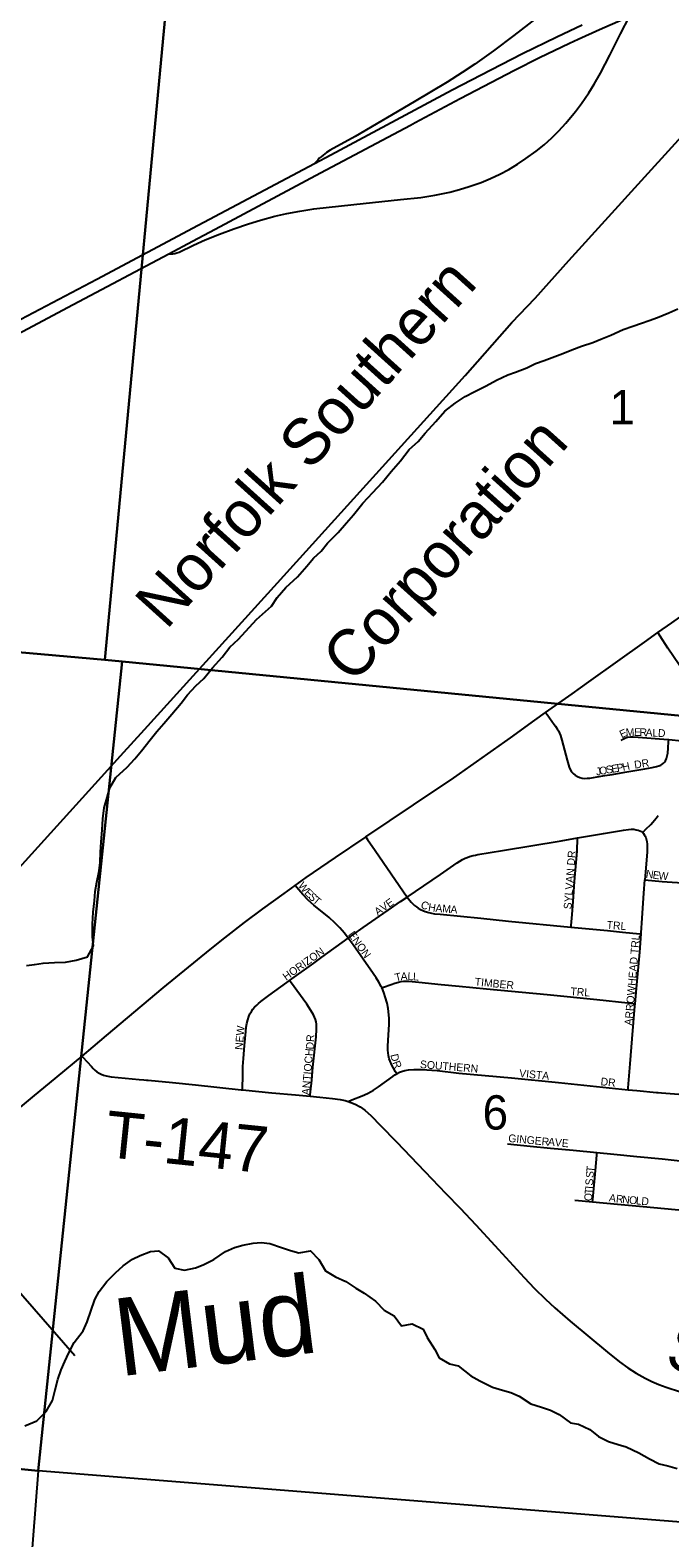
# Model space of a CAD drawing. Extents: x 0 to 680, y 0 to 440.
# Drawn here: x 218.93 to 231.14, y 246.42 to 275.19 of the extents above; entities that cross this region are included whole.
import ezdxf

# ---------------------------------------------------------------- set-up
doc = ezdxf.new("R2010")
doc.units = 0
for name, color, linetype in [('GM_X_County_Road', 7, 'Continuous'), ('GM_X_Interchange_Ramps', 7, 'Continuous'), ('GM_X_Interstate_Route', 7, 'Continuous'), ('GM_X_Minor_River', 7, 'Continuous'), ('GM_X_Minor_River_Text', 7, 'Continuous'), ('GM_X_Rail_Line', 7, 'Continuous'), ('GM_X_Rail_Line_Text', 7, 'Continuous'), ('GM_X_Section', 7, 'Continuous'), ('GM_X_Section_Text', 7, 'Continuous'), ('GM_X_State_Route', 7, 'Continuous'), ('GM_X_Township_Road', 7, 'Continuous'), ('GM_X_Township_Road_Text', 7, 'Continuous'), ('GM_X_Township_Subdivision', 7, 'Continuous'), ('GM_X_Township_Subdivision_Text', 7, 'Continuous')]:
    doc.layers.add(name, color=color, linetype=linetype)

msp = doc.modelspace()

# ---------------------------------------------------------------- linework, layer by layer
at = {"layer": 'GM_X_County_Road'}
for points in [[(230.91, 263.693), (231.173, 263.879), (231.59, 264.176)], [(228.768, 262.169), (229.273, 262.526), (229.59, 262.752), (230.144, 263.147), (230.657, 263.514), (230.91, 263.693)], [(225.339, 259.793), (226.25, 260.407), (227.014, 260.924), (227.667, 261.377), (228.097, 261.688), (228.559, 262.022), (228.768, 262.169)], [(223.987, 258.865), (224.198, 259.017), (224.761, 259.399), (225.323, 259.782), (225.339, 259.793)], [(219.924, 255.612), (220.134, 255.787), (220.392, 256.003), (221.469, 256.911), (222.366, 257.646), (222.65, 257.87), (223.021, 258.159), (223.371, 258.421), (223.778, 258.714), (223.987, 258.865)], [(216.972, 253.131), (217.266, 253.379), (217.972, 253.974), (218.675, 254.572), (218.981, 254.828), (219.449, 255.215), (219.924, 255.612)]]:
    msp.add_lwpolyline(points, dxfattribs=at)
at = {"layer": 'GM_X_Interchange_Ramps'}
msp.add_lwpolyline([(232.336, 279.077), (231.934, 278.645), (231.242, 277.897), (230.81, 277.437), (230.469, 277.092), (230.154, 276.789), (229.762, 276.427), (229.363, 276.072), (228.919, 275.694), (228.581, 275.417), (228.161, 275.089), (227.772, 274.798), (227.416, 274.545), (227.174, 274.383), (226.887, 274.201), (226.263, 273.826), (225.132, 273.164), (224.658, 272.899), (224.59, 272.858), (224.521, 272.807), (224.485, 272.777), (224.451, 272.746), (224.42, 272.713), (224.361, 272.65)], dxfattribs=at)
at = {"layer": 'GM_X_Interstate_Route'}
for points in [[(229.389, 275.018), (229.796, 275.204), (230.245, 275.402)], [(218.27, 269.421), (220.206, 270.44), (222.138, 271.468), (224.361, 272.65), (224.671, 272.815), (226.988, 274.05), (227.72, 274.434), (228.325, 274.744), (228.98, 275.066), (229.463, 275.293)], [(226.188, 273.378), (226.279, 273.427), (227.138, 273.885), (228.171, 274.428), (228.65, 274.668), (229.221, 274.941), (229.389, 275.018)], [(222.461, 271.393), (224.476, 272.469), (226.188, 273.378)], [(221.577, 270.923), (222.031, 271.164), (222.461, 271.393)], [(217.623, 268.823), (218.596, 269.336), (219.753, 269.957), (221.577, 270.923)]]:
    msp.add_lwpolyline(points, dxfattribs=at)
at = {"layer": 'GM_X_Minor_River'}
for points in [[(223.537, 264.199), (223.646, 264.364), (223.809, 264.552), (224.037, 264.757), (224.212, 264.963), (224.339, 265.116), (224.489, 265.245), (224.604, 265.398), (224.809, 265.604), (224.971, 265.786), (225.104, 265.939), (225.279, 266.163), (225.472, 266.368), (225.653, 266.562), (225.822, 266.768), (225.997, 266.974), (226.166, 267.186), (226.335, 267.344), (226.473, 267.503), (226.672, 267.721), (226.847, 267.921), (227.045, 268.073), (227.231, 268.201), (227.405, 268.288), (227.632, 268.404), (227.829, 268.509), (228.045, 268.613), (228.194, 268.665), (228.409, 268.746), (228.577, 268.827), (228.738, 268.884), (229.096, 269.022), (229.27, 269.092), (229.455, 269.161), (229.67, 269.229), (229.819, 269.293), (230.01, 269.368), (230.244, 269.478), (230.429, 269.541), (230.596, 269.598), (230.745, 269.65), (230.901, 269.708), (231.116, 269.794), (231.289, 269.875)], [(220.173, 258.752), (220.205, 258.93), (220.249, 259.149), (220.268, 259.308), (220.277, 259.504), (220.291, 259.694), (220.306, 259.931), (220.32, 260.138), (220.346, 260.351), (220.402, 260.546), (220.452, 260.73), (220.572, 260.93), (220.788, 261.123), (220.932, 261.287), (221.058, 261.44), (221.226, 261.645), (221.352, 261.804), (221.485, 261.962), (221.635, 262.139), (221.815, 262.344), (221.935, 262.503), (222.097, 262.678), (222.247, 262.819), (222.415, 263.024), (222.595, 263.224), (222.745, 263.418), (222.907, 263.57), (223.254, 263.945), (223.537, 264.199)], [(218.866, 257.339), (219.02, 257.361), (219.18, 257.382), (219.399, 257.397), (219.606, 257.401), (219.813, 257.44), (220.027, 257.508), (220.142, 257.715), (220.127, 257.887), (220.124, 258.13), (220.138, 258.355), (220.159, 258.574), (220.173, 258.752)], [(218.834, 248.555), (219.06, 248.647), (219.24, 248.829), (219.36, 249.035), (219.41, 249.242), (219.46, 249.437), (219.528, 249.626), (219.595, 249.785), (219.674, 249.95), (219.771, 250.145), (219.945, 250.368), (220.024, 250.539), (220.171, 250.964), (220.25, 251.118), (220.4, 251.306), (220.562, 251.476), (220.712, 251.61), (220.885, 251.733), (221.034, 251.808), (221.23, 251.883), (221.384, 251.893), (221.566, 251.76), (221.693, 251.562), (221.876, 251.525), (222.09, 251.569), (222.238, 251.627), (222.441, 251.731), (222.662, 251.883), (222.834, 251.958), (222.994, 252.003), (223.19, 252.042), (223.344, 252.052), (223.504, 252.032), (223.728, 251.958), (223.904, 251.903), (224.058, 251.859), (224.283, 251.892), (224.441, 251.73), (224.568, 251.515), (224.762, 251.4), (224.956, 251.308), (225.15, 251.181), (225.308, 251.084), (225.52, 250.934), (225.689, 250.759), (225.877, 250.656), (226.017, 250.465), (226.224, 250.498), (226.43, 250.4), (226.511, 250.239), (226.656, 250.012), (226.737, 249.851), (226.931, 249.736), (227.102, 249.698), (227.342, 249.511), (227.512, 249.414), (227.754, 249.292), (227.948, 249.236), (228.101, 249.193), (228.26, 249.12), (228.483, 248.974), (228.69, 248.912), (228.86, 248.851), (229.025, 248.772), (229.242, 248.609), (229.396, 248.589), (229.613, 248.486), (229.777, 248.353), (229.965, 248.256), (230.154, 248.2), (230.307, 248.151), (230.543, 248.041), (230.748, 247.925), (230.931, 247.828), (231.096, 247.791), (231.279, 247.741)]]:
    msp.add_lwpolyline(points, dxfattribs=at)
at = {"layer": 'GM_X_Rail_Line'}
msp.add_lwpolyline([(215.274, 255.394), (220.659, 261.341), (221.118, 261.846), (223.655, 264.643), (227.232, 268.601), (228.124, 269.614), (228.567, 270.075), (229.213, 270.794), (230.659, 272.394), (232.139, 274.024), (233.106, 275.096), (234.056, 276.142), (234.345, 276.443), (234.953, 277.039), (235.362, 277.445), (236.033, 277.963), (236.439, 278.272), (237.087, 278.73), (238.028, 279.373), (238.48, 279.693), (238.914, 280.034), (239.194, 280.264), (239.864, 280.845), (240.308, 281.194)], dxfattribs=at)
at = {"layer": 'GM_X_Section'}
for points in [[(206.365, 280.427), (221.851, 279.108), (220.359, 263.176), (204.975, 264.534)], [(221.851, 279.108), (237.63, 277.245), (236.072, 261.647), (220.69, 263.141), (220.359, 263.176)], [(220.359, 263.176), (220.69, 263.141), (219.088, 247.695), (203.666, 249.238), (204.975, 264.534)], [(220.69, 263.141), (236.072, 261.647), (236.416, 261.612), (235.007, 246.424), (219.088, 247.695)], [(219.088, 247.695), (217.84, 231.719), (202.126, 233.205), (203.666, 249.238)]]:
    msp.add_lwpolyline(points, close=True, dxfattribs=at)
at = {"layer": 'GM_X_State_Route'}
for points in [[(230.198, 275.125), (230.365, 275.455)], [(229.339, 273.64), (229.455, 273.794), (229.592, 273.994), (229.694, 274.159), (229.813, 274.37), (229.992, 274.716), (230.198, 275.125)], [(221.577, 270.923), (221.619, 270.92), (221.656, 270.921), (221.693, 270.928), (221.735, 270.939), (221.775, 270.955), (222.053, 271.089), (222.276, 271.189), (222.546, 271.3), (222.82, 271.403), (223.097, 271.496), (223.331, 271.565), (223.599, 271.639), (223.834, 271.691), (224.076, 271.739), (224.346, 271.782), (225.109, 271.863), (225.999, 271.958), (226.386, 272.001), (226.653, 272.041), (226.938, 272.101), (227.126, 272.148), (227.311, 272.205), (227.54, 272.287), (227.719, 272.361), (227.894, 272.444), (228.065, 272.535), (228.231, 272.635), (228.393, 272.742), (228.589, 272.885), (228.74, 273.006), (228.885, 273.135), (229.023, 273.271), (229.154, 273.414), (229.309, 273.6), (229.339, 273.64)]]:
    msp.add_lwpolyline(points, dxfattribs=at)
at = {"layer": 'GM_X_Township_Road'}
for points in [[(219.924, 255.612), (219.941, 255.593), (220.104, 255.41), (220.136, 255.375), (220.171, 255.342), (220.209, 255.312), (220.249, 255.286), (220.291, 255.264), (220.336, 255.246), (220.382, 255.233), (220.477, 255.217), (221.016, 255.166), (221.105, 255.158)], [(221.105, 255.158), (221.155, 255.153), (221.184, 255.151)], [(221.184, 255.151), (221.651, 255.105), (222.087, 255.06), (222.958, 254.968), (222.983, 254.966)], [(222.983, 254.966), (223.547, 254.911), (223.995, 254.871), (224.277, 254.845)], [(224.277, 254.845), (224.46, 254.828), (224.702, 254.804), (224.847, 254.783), (224.944, 254.762), (225, 254.744)], [(225, 254.744), (225.049, 254.727), (225.135, 254.692), (225.228, 254.642), (225.317, 254.582), (225.442, 254.473), (225.619, 254.289), (225.921, 253.972), (226.461, 253.41), (226.865, 252.989), (227.137, 252.711), (227.438, 252.393), (227.801, 251.998), (228.357, 251.386), (228.558, 251.175), (228.766, 250.97), (228.944, 250.805), (229.239, 250.552), (229.948, 249.959), (230.177, 249.778), (230.334, 249.664), (230.497, 249.56), (230.666, 249.464), (230.796, 249.399), (230.929, 249.341), (231.065, 249.291), (231.343, 249.203)]]:
    msp.add_lwpolyline(points, dxfattribs=at)
at = {"layer": 'GM_X_Township_Subdivision'}
for points in [[(232.008, 261.574), (232.013, 261.632), (232.022, 261.779), (232.025, 261.925), (232.021, 261.975), (232.012, 262.024), (231.997, 262.072), (231.979, 262.119), (231.956, 262.163), (231.878, 262.287), (231.313, 263.077), (231.097, 263.399), (230.955, 263.624), (230.91, 263.693)], [(228.768, 262.169), (228.795, 262.132), (228.933, 261.941), (228.954, 261.911), (228.99, 261.855), (229.012, 261.816), (229.052, 261.728), (229.077, 261.64), (229.176, 261.262), (229.219, 261.123), (229.237, 261.079), (229.262, 261.038), (229.295, 261.002), (229.332, 260.971), (229.373, 260.946), (229.418, 260.927), (229.465, 260.916), (229.513, 260.911), (229.561, 260.913), (229.609, 260.918), (229.752, 260.943), (229.896, 260.966), (230.037, 260.988), (230.276, 261.032), (230.658, 261.094), (230.8, 261.12), (230.884, 261.137), (230.93, 261.15), (230.963, 261.164), (230.987, 261.177), (231.019, 261.203), (231.039, 261.226), (231.052, 261.246), (231.076, 261.29), (231.088, 261.344), (231.098, 261.392), (231.106, 261.488), (231.115, 261.614), (231.118, 261.652)], [(230.21, 261.636), (230.248, 261.661), (230.28, 261.68), (230.309, 261.691), (230.333, 261.699), (230.386, 261.704), (230.435, 261.704), (230.533, 261.699), (231.021, 261.66), (231.118, 261.652)], [(231.118, 261.652), (231.365, 261.631), (231.709, 261.599), (231.961, 261.577), (232.008, 261.574)], [(230.62, 259.879), (230.682, 259.94), (230.775, 260.033), (230.815, 260.076), (230.847, 260.116), (230.874, 260.153), (230.912, 260.206)], [(229.376, 259.775), (229.869, 259.861), (230.252, 259.926), (230.349, 259.938), (230.398, 259.94), (230.448, 259.94), (230.498, 259.931), (230.531, 259.923), (230.568, 259.911), (230.595, 259.896), (230.62, 259.879)], [(230.62, 259.879), (230.636, 259.862), (230.657, 259.83), (230.669, 259.807), (230.678, 259.781), (230.688, 259.755), (230.7, 259.705), (230.706, 259.654), (230.708, 259.603), (230.702, 259.504), (230.661, 258.978)], [(225.339, 259.793), (225.373, 259.744), (225.519, 259.533), (226.125, 258.645)], [(226.125, 258.645), (226.283, 258.751), (226.763, 259.079), (227.083, 259.299), (227.179, 259.36), (227.231, 259.387), (227.271, 259.403), (227.314, 259.418), (227.383, 259.437), (227.427, 259.446), (227.473, 259.457), (227.948, 259.535), (229.063, 259.721), (229.376, 259.775)], [(229.25, 258.074), (229.253, 258.106), (229.272, 258.313), (229.293, 258.564), (229.32, 258.946), (229.368, 259.519), (229.372, 259.601), (229.376, 259.691), (229.376, 259.775)], [(225.004, 257.864), (224.931, 257.955), (224.844, 258.058), (224.745, 258.156), (224.637, 258.254), (224.344, 258.489), (224.238, 258.59), (224.134, 258.698), (224.019, 258.828), (223.987, 258.865)], [(230.591, 257.942), (230.593, 257.962), (230.609, 258.241), (230.64, 258.72), (230.661, 258.978)], [(230.661, 258.978), (230.993, 258.946), (231.477, 258.909), (231.763, 258.889)], [(225.004, 257.864), (225.088, 257.924), (225.288, 258.068), (225.762, 258.397), (226.001, 258.563), (226.125, 258.645)], [(226.125, 258.645), (226.176, 258.582), (226.206, 258.548), (226.245, 258.506), (226.265, 258.488), (226.303, 258.459), (226.336, 258.436), (226.383, 258.41), (226.428, 258.391), (226.473, 258.372), (226.537, 258.351), (226.59, 258.338), (226.647, 258.329), (226.758, 258.318), (227.531, 258.244), (228.062, 258.189), (229.25, 258.074)], [(223.882, 257.052), (224.343, 257.387), (224.5, 257.5), (225.004, 257.864)], [(225.643, 256.919), (225.633, 256.939), (225.583, 257.024), (225.535, 257.102), (225.477, 257.189), (225.287, 257.46), (225.095, 257.735), (225.004, 257.864)], [(229.25, 258.074), (229.318, 258.067), (229.946, 258.008), (230.236, 257.978), (230.562, 257.945), (230.591, 257.942)], [(230.475, 256.611), (230.501, 256.901), (230.563, 257.594), (230.591, 257.942)], [(222.983, 254.966), (222.984, 254.998), (222.99, 255.235), (222.993, 255.411), (223.002, 255.566), (223.025, 255.81), (223.049, 256.082), (223.057, 256.16), (223.07, 256.232), (223.085, 256.306), (223.103, 256.369), (223.126, 256.417), (223.154, 256.464), (223.185, 256.506), (223.214, 256.542), (223.257, 256.583), (223.292, 256.617), (223.338, 256.656), (223.487, 256.765), (223.834, 257.017), (223.882, 257.052)], [(224.277, 254.845), (224.279, 254.874), (224.305, 255.153), (224.324, 255.397), (224.388, 255.979), (224.398, 256.124), (224.398, 256.17), (224.395, 256.22), (224.388, 256.266), (224.377, 256.312), (224.361, 256.357), (224.341, 256.4), (224.291, 256.482), (224.21, 256.603), (223.899, 257.028), (223.882, 257.052)], [(225.643, 256.919), (225.672, 256.929), (225.819, 256.98), (225.891, 257.002), (225.96, 257.021), (226.009, 257.032), (226.058, 257.038), (226.103, 257.042), (226.157, 257.04), (226.352, 257.023), (226.775, 256.98), (227.119, 256.945), (227.643, 256.894), (228.798, 256.786), (229.742, 256.691), (230.337, 256.628), (230.44, 256.615), (230.475, 256.611)], [(225.929, 255.273), (225.906, 255.312), (225.833, 255.437), (225.8, 255.515), (225.786, 255.559), (225.771, 255.625), (225.759, 255.722), (225.757, 255.799), (225.769, 256.018), (225.784, 256.217), (225.786, 256.328), (225.78, 256.399), (225.765, 256.521), (225.744, 256.62), (225.709, 256.742), (225.688, 256.808), (225.662, 256.877), (225.643, 256.919)], [(230.34, 254.969), (230.343, 255.003), (230.381, 255.465), (230.42, 255.943), (230.471, 256.565), (230.475, 256.611)], [(225, 254.744), (225.072, 254.774), (225.266, 254.853), (225.37, 254.9), (225.442, 254.938), (225.486, 254.963), (225.577, 255.023), (225.851, 255.224), (225.892, 255.252), (225.929, 255.273)], [(225.929, 255.273), (225.936, 255.277), (225.982, 255.302), (226.021, 255.315), (226.081, 255.335), (226.152, 255.346), (226.255, 255.358), (226.402, 255.356), (226.696, 255.333), (227.114, 255.286), (228.116, 255.196), (229.015, 255.109), (230.34, 254.969)], [(230.34, 254.969), (230.509, 254.952), (230.884, 254.916), (230.916, 254.913)], [(230.916, 254.913), (230.981, 254.907), (231.306, 254.885), (231.431, 254.878)], [(228.039, 253.936), (228.471, 253.892), (228.861, 253.854), (229.293, 253.813), (229.746, 253.772)], [(229.664, 252.829), (229.668, 252.875), (229.718, 253.428), (229.742, 253.722), (229.746, 253.772)], [(229.746, 253.772), (230.071, 253.742), (230.507, 253.696), (230.988, 253.65), (231.223, 253.627), (231.383, 253.606), (231.47, 253.591), (231.562, 253.57), (231.756, 253.511), (232.089, 253.413), (232.139, 253.4)], [(229.323, 252.858), (229.466, 252.847), (229.664, 252.829)], [(229.664, 252.829), (230.136, 252.785), (230.627, 252.74), (231.443, 252.661), (231.622, 252.641), (231.671, 252.634), (231.713, 252.625), (231.752, 252.608), (231.778, 252.592)], [(219.786, 249.891), (218.41, 251.476)]]:
    msp.add_lwpolyline(points, dxfattribs=at)

# ---------------------------------------------------------------- texts
at = {"layer": 'GM_X_Minor_River_Text'}
msp.add_text('Mud', height=1.4823, rotation=6.9912, dxfattribs=at).set_placement((220.636, 249.495))
at = {"layer": 'GM_X_Rail_Line_Text'}
for s, rotation, p in [('Norfolk Southern', 47.9036, (221.531, 263.732)), ('Corporation', 48.0126, (225.097, 262.693))]:
    msp.add_text(s, height=0.88642, rotation=rotation, dxfattribs=at).set_placement(p)
at = {"layer": 'GM_X_Section_Text'}
for s, p in [('1', (229.985, 267.67)), ('6', (227.565, 254.208))]:
    msp.add_text(s, height=0.655, rotation=0, dxfattribs=at).set_placement(p)
at = {"layer": 'GM_X_Township_Road_Text'}
for s, rotation, p in [('T-147', 354.1319, (220.335, 253.689)), ('STINE', 343.7757, (231.019, 249.689))]:
    msp.add_text(s, height=0.8894, rotation=rotation, dxfattribs=at).set_placement(p)
at = {"layer": 'GM_X_Township_Subdivision_Text'}
for s, height, rotation, p in [('M', 0.148, 2.5968, (230.299, 261.715)), ('E', 0.148, 359.276, (230.453, 261.722)), ('R', 0.148, 357.7526, (230.556, 261.721)), ('A', 0.148, 357.3984, (230.673, 261.716)), ('E', 0.148, 24.4021, (230.218, 261.675)), ('L', 0.148, 357.4036, (230.803, 261.71)), ('D', 0.148, 357.3875, (230.908, 261.705)), ('J', 0.148, 9.7067, (229.739, 260.965)), ('O', 0.148, 9.7099, (229.803, 260.976)), ('S', 0.148, 9.7137, (229.931, 260.998)), ('E', 0.148, 9.7049, (230.034, 261.016)), ('P', 0.148, 9.895, (230.138, 261.034)), ('H', 0.148, 11.735, (230.246, 261.052)), ('DR', 0.1482, 8.9729, (230.469, 261.096)), ('SYLVAN DR', 0.1482, 85.658, (229.259, 258.409)), ('N', 0.148, 351.4325, (230.674, 259.022)), ('E', 0.148, 351.4403, (230.803, 259.002)), ('W', 0.148, 355.0021, (230.916, 258.985)), ('W', 0.148, 308.5784, (224.037, 258.86)), ('E', 0.148, 314.6032, (224.154, 258.715)), ('S', 0.148, 315.6866, (224.229, 258.639)), ('T', 0.148, 320.1323, (224.313, 258.557)), ('AVE', 0.1482, 35.3074, (225.566, 258.286)), ('C', 0.148, 333.3155, (226.368, 258.454)), ('H', 0.148, 351.0472, (226.52, 258.386)), ('A', 0.148, 355.4153, (226.662, 258.365)), ('M', 0.148, 355.5959, (226.792, 258.354)), ('A', 0.148, 355.607, (226.948, 258.342)), ('TRL', 0.1482, 355.5997, (229.928, 258.044)), ('ENON', 0.1482, 305.7116, (224.992, 257.928)), ('ARROWHEAD TRL', 0.14823, 85.2376, (230.42, 256.191)), ('HORIZON', 0.1482, 35.4459, (223.818, 257.047)), ('T', 0.148, 13.1615, (225.91, 257.035)), ('A', 0.148, 2.1967, (226.004, 257.058)), ('L', 0.148, 357.4173, (226.131, 257.063)), ('L', 0.148, 356.8838, (226.235, 257.058)), ('TIMBER', 0.1482, 354.472, (227.411, 256.959)), ('TRL', 0.1482, 355.5997, (229.237, 256.776)), ('NEW', 0.1482, 84.647, (222.985, 255.723)), ('DR', 0.1482, 86.989, (224.341, 255.735)), ('ANTIOCH', 0.1482, 85.3897, (224.263, 254.861)), ('D', 0.148, 283.5459, (225.805, 255.634)), ('R', 0.148, 290.9631, (225.842, 255.488)), ('SOUTHERN', 0.1482, 355.4257, (226.367, 255.383)), ('VISTA', 0.1482, 354.4015, (228.259, 255.213)), ('DR', 0.1482, 353.9889, (229.811, 255.056)), ('GINGER', 0.1482, 354.5067, (228.05, 253.974)), ('AVE', 0.1482, 354.0969, (228.807, 253.909)), ('T', 0.148, 83.3189, (229.688, 253.384)), ('S', 0.148, 86.0569, (229.671, 253.138)), ('S', 0.148, 86.0498, (229.681, 253.282)), ('O', 0.148, 86.0405, (229.65, 252.839)), ('T', 0.148, 86.0569, (229.659, 252.969)), ('I', 0.148, 86.0187, (229.666, 253.073)), ('A', 0.148, 351.4898, (229.969, 252.839)), ('R', 0.148, 353.6078, (230.104, 252.819)), ('N', 0.148, 354.8626, (230.225, 252.805)), ('O', 0.148, 354.9248, (230.355, 252.794)), ('L', 0.148, 354.9119, (230.485, 252.782)), ('D', 0.148, 354.9248, (230.589, 252.773))]:
    msp.add_text(s, height=height, rotation=rotation, dxfattribs=at).set_placement(p)

doc.saveas('drawing.dxf')
